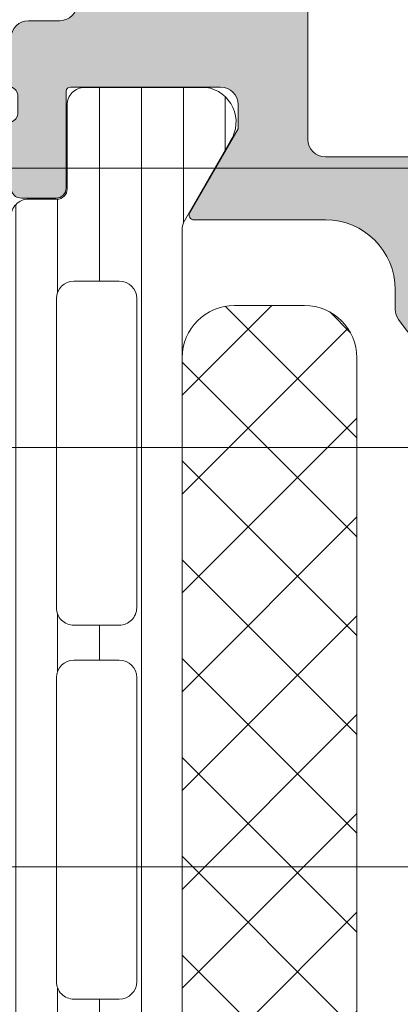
# Model space of a CAD drawing. Header units: millimetres. Extents: x 213386 to 506888, y 183055 to 450952.
# Tile 702 of 1056: x 375004 to 375015, y 342621 to 342649. Entities that reach past the tile are written whole.
import ezdxf

# ---------------------------------------------------------------- set-up
doc = ezdxf.new("R2010")
doc.units = ezdxf.units.MM
doc.layers.add('FASÁDA DETAILNÍ', color=255, linetype='Continuous', lineweight=0)
doc.layers.add('NOVA', color=255, linetype='Continuous', lineweight=0)

# ---------------------------------------------------------------- blocks, each defined once
blk = doc.blocks.new('A$C69D17D4D')
at = {"layer": 'FASÁDA DETAILNÍ'}
h = blk.add_hatch(color=256, dxfattribs=at)
edge = h.paths.add_edge_path()
edge.add_arc((-23001.99468225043, 24911.31804486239), 0.5000674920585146, 90.00773245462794, 179.9922675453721)
edge.add_line((-23002.49474973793, 24911.31811234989), (-23002.49474973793, 24907.31811234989))
edge.add_arc((-23001.99468225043, 24907.3181798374), 0.5000674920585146, 180.0077324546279, 269.9922675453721)
edge.add_line((-23001.99474973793, 24906.81811234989), (-23000.69470090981, 24906.81811234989))
edge.add_arc((-23000.6947378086, 24907.31814924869), 0.5000369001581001, 270.0042279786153, 359.9957720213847)
edge.add_line((-23000.19470090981, 24907.31811234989), (-23000.19470090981, 24907.81811234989))
edge.add_line((-23000.19470090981, 24907.81811234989), (-23001.19470090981, 24907.81811234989))
edge.add_line((-23001.19470090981, 24907.81811234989), (-23001.19470090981, 24909.31811234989))
edge.add_arc((-23000.19473788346, 24909.31814932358), 0.9999630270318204, 89.99788148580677, 180.0021185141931, ccw=False)
edge.add_line((-23000.19470090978, 24910.31811234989), (-22996.19470090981, 24910.31811234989))
edge.add_arc((-22996.19477777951, 24909.31803548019), 1.000076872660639, 0.004403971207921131, 89.99559602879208, ccw=False)
edge.add_line((-22995.19470090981, 24909.31811234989), (-22995.19470090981, 24907.81811234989))
edge.add_line((-22995.19470090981, 24907.81811234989), (-22996.19470090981, 24907.81811234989))
edge.add_line((-22996.19470090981, 24907.81811234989), (-22996.19470090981, 24907.31811234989))
edge.add_arc((-22995.6947583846, 24907.3180548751), 0.4999425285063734, 179.9934131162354, 270.0065868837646)
edge.add_line((-22995.69470090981, 24906.81811234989), (-22992.89471311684, 24906.81811234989))
edge.add_arc((-22992.89471311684, 24907.31811234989), 0.5, 270, 360)
edge.add_line((-22992.39471311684, 24907.31811234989), (-22992.39471311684, 24907.51811234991))
edge.add_arc((-22992.89471311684, 24907.51811234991), 0.5, 0, 90)
edge.add_line((-22992.89471311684, 24908.01811234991), (-22993.39471311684, 24908.01811234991))
edge.add_arc((-22993.39467801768, 24908.51814744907), 0.5000351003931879, 180.0040217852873, 269.99597821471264, ccw=False)
edge.add_line((-22993.89471311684, 24908.51811234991), (-22993.89471311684, 24909.31811540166))
edge.add_arc((-22993.39469655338, 24909.31809883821), 0.5000165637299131, 90.00189796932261, 179.9981020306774, ccw=False)
edge.add_line((-22993.39471311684, 24909.81811540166), (-22962.09471922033, 24909.81811540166))
edge.add_line((-22962.09471922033, 24909.81811540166), (-22956.0562615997, 24909.3857187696))
edge.add_arc((-22956.09471765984, 24908.38649908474), 0.9999594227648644, 0, 87.79599713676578, ccw=False)
edge.add_line((-22955.09475823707, 24908.38649908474), (-22955.09475823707, 24901.71804687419))
edge.add_arc((-22955.59475823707, 24901.71804687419), 0.5, -90, 0, ccw=False)
edge.add_line((-22955.59475823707, 24901.21804687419), (-22956.49475823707, 24901.21804687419))
edge.add_arc((-22956.49475823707, 24900.71804687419), 0.5, 90, 180)
edge.add_line((-22956.99475823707, 24900.71804687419), (-22956.99475823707, 24899.31804534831))
edge.add_arc((-22957.07359468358, 24899.05052475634), 0.2788950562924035, -1.1645893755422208, 73.58012358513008, ccw=False)
edge.add_line((-22956.79475723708, 24899.04485634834), (-22956.79475723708, 24898.59126234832))
edge.add_arc((-22957.0736253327, 24898.58560168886), 0.278925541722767, -73.57540544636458, 1.1628700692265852, ccw=False)
edge.add_line((-22956.99475823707, 24898.31805834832), (-22956.99475823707, 24896.43804734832))
edge.add_arc((-22956.69475823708, 24896.43804734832), 0.2999999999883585, 180, 270)
edge.add_line((-22956.69475823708, 24896.13804734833), (-22955.71478391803, 24896.13804734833))
edge.add_arc((-22955.71478391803, 24896.43804734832), 0.2999999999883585, 270, 360)
edge.add_line((-22955.41478391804, 24896.43804734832), (-22955.41478391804, 24899.19804534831))
edge.add_arc((-22955.29478391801, 24899.19804534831), 0.1200000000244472, 90, 180, ccw=False)
edge.add_line((-22955.29478391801, 24899.31804534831), (-22950.99475823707, 24899.31804534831))
edge.add_arc((-22950.99475823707, 24898.81804534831), 0.5, 0, 90, ccw=False)
edge.add_line((-22950.49475823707, 24898.81804534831), (-22950.49475823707, 24898.11804534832))
edge.add_line((-22950.49475823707, 24898.11804534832), (-22951.87625369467, 24895.72522502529))
edge.add_arc((-22951.75663845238, 24895.65616513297), 0.1381197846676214, 150.0000000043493, 269.9999999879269)
edge.add_line((-22951.75663845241, 24895.51804534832), (-22947.99475823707, 24895.51804534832))
edge.add_arc((-22947.99475823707, 24893.51804534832), 2, 0, 90, ccw=False)
edge.add_line((-22945.99475823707, 24893.51804534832), (-22945.99475823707, 24892.95004996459))
edge.add_arc((-22945.49475823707, 24892.95004996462), 0.5, 180.0000000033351, 214.4790717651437)
edge.add_arc((-22941.78525963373, 24895.49752324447), 4.99999999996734, 214.4790717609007, 264.6507719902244)
edge.add_arc((-22942.23287802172, 24890.65617200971), 0.1381197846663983, 262.2975625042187, 390.0000000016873)
edge.add_line((-22942.11326277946, 24890.72523190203), (-22943.49475823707, 24893.11805222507))
edge.add_line((-22943.49475823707, 24893.11805222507), (-22943.49475823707, 24893.81805222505))
edge.add_arc((-22942.99475823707, 24893.81805222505), 0.5, 90, 180, ccw=False)
edge.add_line((-22942.99475823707, 24894.31805222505), (-22938.69473255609, 24894.31805222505))
edge.add_arc((-22938.69473255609, 24894.19805222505), 0.1199999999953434, 0, 90, ccw=False)
edge.add_line((-22938.5747325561, 24894.19805222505), (-22938.5747325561, 24891.43805422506))
edge.add_arc((-22938.27473255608, 24891.43805422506), 0.3000000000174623, 180, 269.9999999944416)
edge.add_line((-22938.27473255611, 24891.13805422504), (-22937.29475823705, 24891.13805422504))
edge.add_arc((-22937.29475823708, 24891.43805422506), 0.3000000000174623, 270.0000000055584, 360)
edge.add_line((-22936.99475823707, 24891.43805422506), (-22936.99475823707, 24893.31806522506))
edge.add_arc((-22936.91589114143, 24893.58560856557), 0.2789255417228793, 178.8371299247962, 253.57540544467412, ccw=False)
edge.add_line((-22937.19475923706, 24893.59126922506), (-22937.19475923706, 24894.04486322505))
edge.add_arc((-22936.91592179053, 24894.05053163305), 0.2788950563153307, 106.41987641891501, 181.1645893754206, ccw=False)
edge.add_line((-22936.99475823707, 24894.31805222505), (-22936.99475823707, 24897.31811071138))
edge.add_line((-22936.99475823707, 24897.31811071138), (-22937.69483060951, 24898.01821360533))
edge.add_line((-22937.69483060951, 24898.01821360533), (-22938.29483671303, 24898.01821360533))
edge.add_line((-22938.29483671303, 24898.01821360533), (-22938.29483671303, 24896.41820750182))
edge.add_arc((-22938.79484616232, 24896.4182169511), 0.5000094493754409, 270.00108278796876, 359.99891721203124, ccw=False)
edge.add_line((-22938.79483671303, 24895.91820750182), (-22939.1902647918, 24895.91820750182))
edge.add_arc((-22939.1902647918, 24896.41820750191), 0.5000000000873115, 254.9999999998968, 270, ccw=False)
edge.add_line((-22939.31967431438, 24895.93524458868), (-22940.75356106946, 24896.31945338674))
edge.add_arc((-22940.49474202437, 24897.28537921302), 0.9999999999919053, 180, 255.0000000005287, ccw=False)
edge.add_line((-22941.49474202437, 24897.28537921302), (-22941.49474202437, 24903.01820139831))
edge.add_line((-22941.49474202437, 24903.01820139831), (-22938.29483671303, 24903.01820139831))
edge.add_line((-22938.29483671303, 24903.01820139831), (-22938.29483671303, 24902.21821360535))
edge.add_line((-22938.29483671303, 24902.21821360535), (-22937.69483060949, 24902.21821360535))
edge.add_line((-22937.69483060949, 24902.21821360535), (-22936.99484892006, 24903.43064646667))
edge.add_line((-22936.99484892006, 24903.43064646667), (-22936.99484892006, 24904.51820139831))
edge.add_line((-22936.99484892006, 24904.51820139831), (-22951.99475823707, 24904.51820139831))
edge.add_arc((-22951.99475823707, 24905.01820139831), 0.5, 180, 270, ccw=False)
edge.add_line((-22952.49475823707, 24905.01820139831), (-22952.49475823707, 24910.81811234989))
edge.add_arc((-22953.49475823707, 24910.81811234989), 1, 0, 90)
edge.add_line((-22953.49475823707, 24911.81811234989), (-23001.99474973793, 24911.81811234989))
edge = h.paths.add_edge_path(flags=16)
edge.add_line((-22943.09474202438, 24902.21821360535), (-22943.09474202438, 24897.81821360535))
edge.add_arc((-22943.59474202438, 24897.81821360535), 0.5, -90, 0, ccw=False)
edge.add_line((-22943.59474202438, 24897.31821360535), (-22947.99474202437, 24897.31821360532))
edge.add_arc((-22947.99474202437, 24897.81821360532), 0.5, 180, 270, ccw=False)
edge.add_line((-22948.49474202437, 24897.81821360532), (-22948.49474202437, 24902.21821360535))
edge.add_arc((-22947.99474202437, 24902.21821360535), 0.5, 90, 180, ccw=False)
edge.add_line((-22947.99474202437, 24902.71821360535), (-22943.59474202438, 24902.71821360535))
edge.add_arc((-22943.59474202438, 24902.21821360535), 0.5, 0, 90, ccw=False)
h = blk.add_hatch(dxfattribs=at)
h.set_pattern_fill('LINIE', color=256, scale=1.2, angle=90, style=0)
h.set_pattern_definition([(90, (-4388.222321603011, -0.6246130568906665), (-1.2, 7.347638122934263e-17), [])])
edge = h.paths.add_edge_path()
edge.add_arc((-22955.68556007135, 24896.40802904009), 0.2999999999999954, -89.99792470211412, 0.0020752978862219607, ccw=False)
edge.add_line((-22955.68554920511, 24896.10802904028), (-22956.49588053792, 24896.10800041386))
edge.add_arc((-22956.49586510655, 24895.60800309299), 0.4999973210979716, 90.00176831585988, 180.0023822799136)
edge.add_line((-22956.9958624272, 24895.6079823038), (-22956.99718297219, 24894.76691005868))
edge.add_arc((-22957.19718297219, 24894.76691005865), 0.1999999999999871, -89.99999999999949, 5.115907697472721e-13, ccw=False)
edge.add_line((-22957.19718297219, 24894.56691005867), (-22961.29718297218, 24894.56691005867))
edge.add_arc((-22961.29718297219, 24894.06691005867), 0.5000000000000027, 89.99999999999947, 179.9999999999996)
edge.add_line((-22961.79718297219, 24894.06691005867), (-22961.79718297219, 24893.23616083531))
edge.add_arc((-22960.79718297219, 24893.23616083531), 0.9999999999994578, 180.0000000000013, 254.9999999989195)
edge.add_line((-22961.05600201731, 24892.27023500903), (-22960.29718297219, 24892.06691005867))
edge.add_line((-22960.29718297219, 24892.06691005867), (-22960.29718297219, 24893.06691005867))
edge.add_line((-22960.29718297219, 24893.06691005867), (-22957.99718297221, 24893.06691005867))
edge.add_arc((-22957.99889221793, 24892.06278357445), 1.004127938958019, 0.23408772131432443, 89.90246998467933, ccw=False)
edge.add_line((-22956.99477265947, 24892.06688602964), (-22956.99477265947, 24889.0670076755))
edge.add_arc((-22957.99889200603, 24889.07103603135), 1.004127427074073, 270.09751797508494, 359.7701403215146, ccw=False)
edge.add_line((-22957.99718297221, 24888.06691005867), (-22960.29718297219, 24888.06691005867))
edge.add_line((-22960.29718297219, 24888.06691005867), (-22960.29718297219, 24889.06691005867))
edge.add_line((-22960.29718297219, 24889.06691005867), (-22961.05600201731, 24888.86358510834))
edge.add_arc((-22960.79718297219, 24887.89765928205), 1.000000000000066, 105.0000000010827, 179.9999999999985)
edge.add_line((-22961.79718297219, 24887.89765928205), (-22961.79718297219, 24887.06691005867))
edge.add_arc((-22961.29718297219, 24887.06691005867), 0.4999999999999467, 180, 270)
edge.add_line((-22961.29718297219, 24886.56691005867), (-22957.19718297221, 24886.56691005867))
edge.add_arc((-22957.19891152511, 24886.36273696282), 0.2041804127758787, 1.1558689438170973, 89.51493893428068, ccw=False)
edge.add_line((-22956.99477265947, 24886.36685576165), (-22956.99474973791, 24860.52548895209))
edge.add_arc((-22956.49475241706, 24860.52550438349), 0.4999973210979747, 180.0017683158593, 270.002382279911)
edge.add_line((-22956.49473162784, 24860.02550706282), (-22955.68440029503, 24860.02553568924))
edge.add_arc((-22955.68438942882, 24859.72553568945), 0.299999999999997, 0.0020752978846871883, 90.00207529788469, ccw=False)
edge.add_line((-22955.384389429, 24859.72554655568), (-22955.38463444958, 24857.32554816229))
edge.add_arc((-22954.88463847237, 24857.32556363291), 0.499995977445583, 180.0017728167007, 270.0023777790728)
edge.add_line((-22954.88461772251, 24856.82556765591), (-22951.4080762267, 24856.82569430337))
edge.add_arc((-22951.5504227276, 24857.81550722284), 0.99999607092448, 278.1836833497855, 392.7290913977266)
edge.add_line((-22950.70918966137, 24858.35617261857), (-22952.02774209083, 24860.63978170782))
edge.add_arc((-22951.59473842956, 24860.88979736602), 0.5000000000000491, 180.0021352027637, 210.0020718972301, ccw=False)
edge.add_line((-22952.09473842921, 24860.88977873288), (-22952.09582474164, 24895.24404748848))
edge.add_arc((-22951.59582474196, 24895.24406507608), 0.5000000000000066, 150.0020786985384, 180.0020153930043, ccw=False)
edge.add_line((-22952.0288465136, 24895.49404936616), (-22950.71045951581, 24897.77775396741))
edge.add_arc((-22951.55173174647, 24898.31835842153), 0.9999960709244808, 327.2750591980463, 441.8204672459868)
edge.add_line((-22951.40945694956, 24899.30818165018), (-22954.88599844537, 24899.30805500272))
edge.add_arc((-22954.88598297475, 24898.80805902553), 0.4999959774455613, 90.0017728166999, 180.0023777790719)
edge.add_line((-22955.38597895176, 24898.80803827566), (-22955.38556007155, 24896.40803990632))
edge = h.paths.add_edge_path(flags=16)
edge.add_line((-22955.19528446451, 24872.21691630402), (-22953.8952903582, 24872.21691630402))
edge.add_arc((-22953.89528671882, 24871.71691994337), 0.4999963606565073, -0.00041704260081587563, 90.0004170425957, ccw=False)
edge.add_line((-22953.3952903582, 24871.71691630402), (-22953.3952903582, 24862.86692240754))
edge.add_arc((-22953.89528671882, 24862.86691876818), 0.4999963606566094, -90.00041704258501, 0.0004170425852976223, ccw=False)
edge.add_line((-22953.8952903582, 24862.36692240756), (-22955.19528446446, 24862.36692240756))
edge.add_arc((-22955.19530103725, 24862.86692240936), 0.5000000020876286, 180.0000002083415, 270.0018991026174, ccw=False)
edge.add_line((-22955.69530103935, 24862.86692240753), (-22955.69530103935, 24871.71691630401))
edge.add_arc((-22955.19530103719, 24871.71691630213), 0.5000000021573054, 89.99810091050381, 179.9999997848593, ccw=False)
edge = h.paths.add_edge_path(flags=16)
edge.add_arc((-22955.19530103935, 24882.41692240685), 0.4999999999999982, 89.99999999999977, 180.000000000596, ccw=False)
edge.add_line((-22955.19530103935, 24882.91692240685), (-22953.8952903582, 24882.91692240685))
edge.add_arc((-22953.8952903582, 24882.41692240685), 0.4999999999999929, -5.965148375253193e-10, 89.99999999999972, ccw=False)
edge.add_line((-22953.3952903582, 24882.41692240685), (-22953.3952903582, 24873.71691630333))
edge.add_arc((-22953.8952903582, 24873.71691630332), 0.5000000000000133, 270.0000000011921, 359.99999999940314, ccw=False)
edge.add_line((-22953.89529035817, 24873.21691630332), (-22955.19530103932, 24873.21691630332))
edge.add_arc((-22955.19530103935, 24873.71691630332), 0.5000000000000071, 180.0000000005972, 270.0000000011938, ccw=False)
edge.add_line((-22955.69530103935, 24873.71691630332), (-22955.69530103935, 24882.41692240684))
edge = h.paths.add_edge_path(flags=16)
edge.add_arc((-22953.89528671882, 24884.4169187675), 0.4999963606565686, -90.00041704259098, 0.0004170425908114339, ccw=False)
edge.add_line((-22953.8952903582, 24883.91692240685), (-22955.19528446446, 24883.91692240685))
edge.add_arc((-22955.19530103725, 24884.41692240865), 0.5000000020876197, 180.0000002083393, 270.0018991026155, ccw=False)
edge.add_line((-22955.69530103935, 24884.41692240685), (-22955.69530103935, 24893.26693156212))
edge.add_arc((-22955.19531629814, 24893.26693156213), 0.4999847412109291, 89.99999999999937, 180.0000000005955, ccw=False)
edge.add_line((-22955.19531629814, 24893.76691630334), (-22953.89530561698, 24893.76691630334))
edge.add_arc((-22953.89530561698, 24893.26690104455), 0.5000152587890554, -5.949232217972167e-10, 90.00000000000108, ccw=False)
edge.add_line((-22953.3952903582, 24893.26690104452), (-22953.3952903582, 24884.41692240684))
h = blk.add_hatch(dxfattribs=at)
h.set_pattern_fill('NETZ', color=256, scale=2, angle=135, style=0)
h.set_pattern_definition([(135, (-22952.09401494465, 24878.06703574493), (-1.414213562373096, -1.414213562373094), []), (225, (-22952.09401494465, 24878.06703574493), (1.414213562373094, -1.414213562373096), [])])
h.paths.add_polyline_path([(-22947.09401494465, 24891.56703574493, 0.4142135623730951), (-22948.59401494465, 24893.06703574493), (-22950.59401494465, 24893.06703574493, 0.4142135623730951), (-22952.09401494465, 24891.56703574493), (-22952.09401494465, 24864.56703574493, 0.4142135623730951), (-22950.59401494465, 24863.06703574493), (-22948.59401494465, 24863.06703574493, 0.4142135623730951), (-22947.09401494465, 24864.56703574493)])
for p, q in [((-22951.40945694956, 24899.30818165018), (-22954.88599844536, 24899.30805500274)), ((-22955.38597895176, 24898.80803827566), (-22955.38556007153, 24896.40803990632)), ((-22952.0288465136, 24895.49404936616), (-22950.71045951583, 24897.77775396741)), ((-24919.00002156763, 24897.00002418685), (-11879.50012068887, 24897.00002420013)), ((-23938.49992168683, 24897.00002419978), (-21079.50012145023, 24897.00001934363)), ((-22955.68554920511, 24896.10802904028), (-22956.49588053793, 24896.10800041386)), ((-22952.09473842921, 24860.88977873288), (-22952.09582474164, 24895.24404748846)), ((-22955.19531629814, 24893.76691630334), (-22953.89530561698, 24893.76691630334)), ((-22955.69530103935, 24884.41692240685), (-22955.69530103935, 24893.2669315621)), ((-22953.3952903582, 24893.26690104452), (-22953.3952903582, 24884.41692240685)), ((-11879.50012068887, 24889.00002420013), (-24919.00002156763, 24889.00002418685)), ((-21038.49992168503, 24889.00002419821), (-22997.1692492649, 24889.00002419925)), ((-22953.8952903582, 24883.91692240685), (-22955.19528446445, 24883.91692240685)), ((-22955.19530103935, 24882.91692240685), (-22953.8952903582, 24882.91692240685)), ((-22955.69530103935, 24873.71691630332), (-22955.69530103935, 24882.41692240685)), ((-22953.3952903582, 24882.41692240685), (-22953.3952903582, 24873.71691630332)), ((-24919.00002156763, 24877.00002418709), (-11879.50012068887, 24877.00002420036)), ((-22997.1692492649, 24877.00002260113), (-21079.50012145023, 24877.00001934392)), ((-22953.89529035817, 24873.21691630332), (-22955.19530103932, 24873.21691630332))]:
    blk.add_line(p, q, dxfattribs=at)
blk.add_lwpolyline([(-22955.09475823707, 24901.71804687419, -0.4142135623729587), (-22955.59475823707, 24901.21804687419), (-22956.49475823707, 24901.21804687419, 0.4142135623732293), (-22956.99475823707, 24900.71804687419), (-22956.99475823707, 24899.31804534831, -0.3382124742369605), (-22956.79475723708, 24899.04485634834), (-22956.79475723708, 24898.59126234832, -0.33818117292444), (-22956.99475823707, 24898.31805834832), (-22956.99475823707, 24896.43804734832, 0.414213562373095), (-22956.69475823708, 24896.13804734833), (-22955.71478391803, 24896.13804734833, 0.414213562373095), (-22955.41478391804, 24896.43804734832), (-22955.41478391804, 24899.19804534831, -0.414213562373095), (-22955.29478391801, 24899.31804534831), (-22950.99475823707, 24899.31804534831, -0.414213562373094), (-22950.49475823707, 24898.81804534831), (-22950.49475823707, 24898.11804534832), (-22951.87625369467, 24895.72522502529, 0.5773502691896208), (-22951.75663845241, 24895.51804534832), (-22947.99475823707, 24895.51804534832, -0.4142135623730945), (-22945.99475823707, 24893.51804534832), (-22945.99475823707, 24892.95004996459, 0.1515887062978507), (-22945.90692474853, 24892.66699737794, 0.2224807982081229), (-22942.25138998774, 24890.51929841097, 0.6230654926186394)], format="xyb", dxfattribs=at)
for points in [[(-22943.09474202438, 24902.21821360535), (-22943.09474202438, 24897.81821360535, -0.4142135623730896), (-22943.59474202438, 24897.31821360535), (-22947.99474202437, 24897.31821360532, -0.4142135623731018), (-22948.49474202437, 24897.81821360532), (-22948.49474202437, 24902.21821360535, -0.4142135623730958), (-22947.99474202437, 24902.71821360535), (-22943.59474202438, 24902.71821360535, -0.4142135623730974)], [(-22952.09401494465, 24864.56703574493), (-22952.09401494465, 24891.56703574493, -0.414213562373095), (-22950.59401494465, 24893.06703574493), (-22948.59401494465, 24893.06703574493, -0.414213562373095), (-22947.09401494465, 24891.56703574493), (-22947.09401494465, 24864.56703574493, -0.414213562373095), (-22948.59401494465, 24863.06703574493), (-22950.59401494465, 24863.06703574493, -0.414213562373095)]]:
    blk.add_lwpolyline(points, format="xyb", close=True, dxfattribs=at)
for centre, radius, start, end in [((-22954.88598297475, 24898.80805902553), 0.4999959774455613, 90.0017728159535, 180.0023777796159), ((-22951.55173174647, 24898.31835842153), 0.999996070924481, 327.2750591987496, 81.82046724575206), ((-22955.68556007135, 24896.40802904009), 0.2999999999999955, 270.0020752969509, 0.002075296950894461), ((-22956.49586510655, 24895.60800309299), 0.4999973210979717, 90.00176831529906, 180.0023822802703), ((-22951.59582474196, 24895.24406507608), 0.5000000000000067, 150.0020786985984, 180.0020153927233), ((-22955.19531629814, 24893.26693156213), 0.4999847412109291, 90, 180), ((-22953.89530561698, 24893.26690104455), 0.500015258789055, 0, 90), ((-22955.19530103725, 24884.41692240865), 0.5000000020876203, 180.0000002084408, 270.0018991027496), ((-22953.89528671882, 24884.4169187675), 0.4999963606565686, 269.9995829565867, 0.0004170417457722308), ((-22955.19530103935, 24882.41692240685), 0.4999999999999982, 90, 180), ((-22953.8952903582, 24882.41692240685), 0.4999999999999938, 0, 90), ((-22955.19530103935, 24873.71691630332), 0.5000000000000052, 180, 270.0000000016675), ((-22953.8952903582, 24873.71691630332), 0.5000000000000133, 270.0000000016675, 0)]:
    blk.add_arc(centre, radius, start, end, dxfattribs=at)

msp = doc.modelspace()

# ---------------------------------------------------------------- block references
at = {"layer": 'NOVA', "ltscale": 300}
msp.add_blockref('A$C69D17D4D', (397960.6382589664, 317748.1544064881), dxfattribs=at)

doc.saveas('drawing.dxf')
